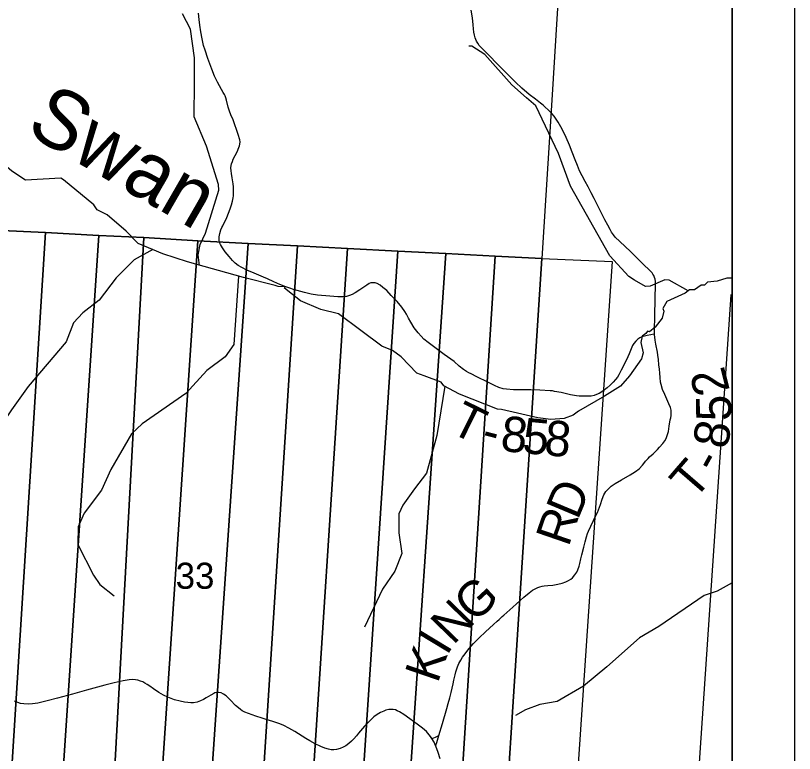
# Model space of a CAD drawing. Extents: x 0 to 34, y 0 to 22.
# Drawn here: x 29.485 to 30.737, y 16.511 to 17.697 of the extents above; entities that cross this region are included whole.
import ezdxf

# ---------------------------------------------------------------- set-up
doc = ezdxf.new("R2010")
doc.units = 0
for name, color, linetype in [('GM_X_County_Road', 7, 'Continuous'), ('GM_X_County_Text', 7, 'Continuous'), ('GM_X_Minor_River', 7, 'Continuous'), ('GM_X_Minor_River_Text', 7, 'Continuous'), ('GM_X_Section', 7, 'Continuous'), ('GM_X_Section_Text', 7, 'Continuous'), ('GM_X_State_Shield', 7, 'Continuous'), ('GM_X_Township_Road', 7, 'Continuous'), ('GM_X_Township_Road_Text', 7, 'Continuous'), ('SH_Cut_Line', 7, 'Continuous'), ('SH_Data', 7, 'Continuous')]:
    doc.layers.add(name, color=color, linetype=linetype)

msp = doc.modelspace()

# ---------------------------------------------------------------- linework, layer by layer
at = {"layer": 'GM_X_County_Road'}
for points in [[(30.1602, 16.5239), (30.1579, 16.5292), (30.1543, 16.5352), (30.1522, 16.5384), (30.15, 16.5413), (30.1456, 16.5464), (30.1396, 16.5517), (30.1309, 16.5583), (30.1192, 16.567), (30.1094, 16.5739), (30.1022, 16.5782), (30.0989, 16.5799), (30.0958, 16.5812), (30.092, 16.5819), (30.0886, 16.582), (30.085, 16.5819), (30.0806, 16.5808), (30.077, 16.5794), (30.072, 16.5771), (30.0667, 16.5739), (30.0613, 16.5699), (30.0545, 16.5636), (30.0508, 16.5598), (30.0463, 16.5551), (30.0366, 16.5439), (30.0331, 16.5396), (30.029, 16.5349), (30.0255, 16.5312), (30.021, 16.5271), (30.016, 16.5236), (30.0116, 16.5213), (30.0068, 16.5194), (30.001, 16.5178), (29.9968, 16.5173), (29.9927, 16.5173), (29.988, 16.518), (29.9825, 16.5198), (29.9761, 16.5224), (29.9667, 16.5266), (29.958, 16.5314), (29.9516, 16.5352), (29.9344, 16.5466), (29.9246, 16.5522), (29.9163, 16.5564), (29.9099, 16.5589), (29.9054, 16.5605), (29.8987, 16.5627), (29.888, 16.566), (29.8814, 16.5679), (29.8713, 16.5712), (29.8599, 16.5753), (29.8539, 16.5776), (29.8496, 16.58), (29.8466, 16.5819), (29.8434, 16.5845), (29.8388, 16.5885), (29.831, 16.5967), (29.8237, 16.6037), (29.8196, 16.6068), (29.8157, 16.6087), (29.8114, 16.6094), (29.8085, 16.6092), (29.8058, 16.6086), (29.8037, 16.6078), (29.7989, 16.6052), (29.7916, 16.6005), (29.7874, 16.598), (29.7823, 16.5956), (29.7772, 16.5938), (29.7714, 16.5926), (29.7669, 16.5927), (29.7621, 16.593), (29.757, 16.5936), (29.7497, 16.5952), (29.7407, 16.5977), (29.7302, 16.6016), (29.7232, 16.6048), (29.7158, 16.6091), (29.7071, 16.6149), (29.7012, 16.6192), (29.6967, 16.6221), (29.6932, 16.6243), (29.6896, 16.6262), (29.6863, 16.6276), (29.682, 16.6289), (29.678, 16.6297), (29.673, 16.63), (29.6676, 16.6296), (29.6584, 16.628), (29.644, 16.6248), (29.6287, 16.6211), (29.6167, 16.618), (29.5994, 16.6131), (29.5767, 16.6066), (29.5526, 16.6001), (29.5358, 16.5956), (29.5213, 16.5923), (29.5127, 16.5911), (29.5066, 16.5905), (29.4986, 16.591), (29.493, 16.5918), (29.4888, 16.5932), (29.4837, 16.5953)], [(30.168, 16.5024), (30.1644, 16.5129), (30.1623, 16.5188), (30.1602, 16.5239)]]:
    msp.add_lwpolyline(points, dxfattribs=at)
at = {"layer": 'GM_X_County_Text'}
msp.add_lwpolyline([(29.4304, 15.2876), (29.5713, 15.2568), (29.7749, 15.1808), (30.0202, 15.1042), (30.4162, 15.0021), (30.5527, 14.9001), (30.6372, 14.8869), (30.6372, 20.3098), (29.547, 20.3639), (28.6062, 20.4055)], dxfattribs=at)
at = {"layer": 'GM_X_Minor_River'}
for points in [[(29.781, 17.2952), (29.7786, 17.3125), (29.7818, 17.3288), (29.7906, 17.3471), (29.812, 17.4163), (29.8115, 17.4254), (29.7919, 17.4868), (29.7725, 17.5341), (29.773, 17.5887), (29.7731, 17.629), (29.7666, 17.6748), (29.7537, 17.6999)], [(29.501, 17.4324), (29.479, 17.4471), (29.4427, 17.4781), (29.4226, 17.4929), (29.395, 17.5267), (29.392, 17.527), (29.3602, 17.568), (29.3341, 17.5816), (29.3163, 17.5976), (29.3061, 17.6021), (29.3068, 17.6048), (29.2724, 17.621), (29.255, 17.6404), (29.2486, 17.6415), (29.2255, 17.6734), (29.2081, 17.6874), (29.1959, 17.6805), (29.2048, 17.6855)], [(30.5664, 17.2544), (30.536, 17.2716), (30.5289, 17.2722), (30.5051, 17.2623), (30.4976, 17.2618), (30.4801, 17.2719), (30.4712, 17.2779), (30.4405, 17.3111), (30.377, 17.4229), (30.3578, 17.4755), (30.3215, 17.5518), (30.3064, 17.5649), (30.2832, 17.5857), (30.2397, 17.6342), (30.2186, 17.6478), (30.2138, 17.6477)], [(29.5578, 17.4356), (29.501, 17.4324)], [(30.3817, 17.0546), (30.3669, 17.0496), (30.3454, 17.0481), (30.3246, 17.0507), (30.2664, 17.0639), (30.2599, 17.0646), (30.1987, 17.0888), (30.1737, 17.102), (30.1696, 17.1077), (30.1419, 17.1183), (30.1302, 17.1221), (30.1049, 17.1486), (30.0909, 17.1585), (30.0739, 17.1656), (30.0402, 17.191), (30.0046, 17.2176), (29.9759, 17.2247), (29.943, 17.2387), (29.9177, 17.2588), (29.9184, 17.2611), (29.9071, 17.2614), (29.9025, 17.2633), (29.8515, 17.2761), (29.7615, 17.301), (29.7222, 17.3142), (29.6825, 17.3308), (29.6632, 17.3506), (29.6325, 17.3767), (29.6166, 17.385), (29.611, 17.3926), (29.5621, 17.4332), (29.5578, 17.4356)], [(29.7058, 17.3211), (29.676, 17.3044), (29.6471, 17.2754), (29.6196, 17.2398), (29.5936, 17.2193), (29.5784, 17.2031), (29.5665, 17.1724), (29.5054, 17.101), (29.4785, 17.0632), (29.45, 17.0212), (29.4255, 16.9719), (29.4145, 16.9339), (29.4114, 16.9059), (29.4182, 16.7963)], [(29.8434, 17.2784), (29.8359, 17.1683), (29.822, 17.1483), (29.7926, 17.1264), (29.7587, 17.0899), (29.6887, 17.0409), (29.6716, 17.0247), (29.6385, 16.9677), (29.6235, 16.9344), (29.5956, 16.8973), (29.5858, 16.8752), (29.5853, 16.8468), (29.6107, 16.7977), (29.6208, 16.783), (29.6437, 16.7648)], [(30.6372, 17.2747), (30.6283, 17.2748), (30.6132, 17.2703), (30.5977, 17.2683), (30.5928, 17.2637), (30.5875, 17.2637), (30.5766, 17.2561), (30.5686, 17.2561), (30.5618, 17.2511), (30.532, 17.2374), (30.5259, 17.226), (30.5271, 17.2218), (30.5248, 17.2108), (30.5135, 17.1963), (30.504, 17.1887), (30.501, 17.1898), (30.4984, 17.186), (30.4927, 17.1818), (30.4901, 17.1715), (30.4939, 17.1552), (30.4916, 17.1453), (30.472, 17.1183), (30.4576, 17.1012), (30.4319, 17.0855), (30.39, 17.0615), (30.3817, 17.0546)], [(30.175, 17.1014), (30.1622, 17.0223), (30.1456, 16.9617), (30.1263, 16.9365), (30.1078, 16.9105), (30.1013, 16.8963), (30.1011, 16.8656), (30.1061, 16.8324), (30.0951, 16.8043), (30.0749, 16.7753), (30.0459, 16.7143)], [(30.6372, 16.7857), (30.6131, 16.7721), (30.5921, 16.7652), (30.5195, 16.7151), (30.4884, 16.6971), (30.4355, 16.6506), (30.3983, 16.6195), (30.3556, 16.5947), (30.3279, 16.5899), (30.3049, 16.5815), (30.2891, 16.5721)]]:
    msp.add_lwpolyline(points, dxfattribs=at)
at = {"layer": 'GM_X_Section'}
for points in [[(30.3951, 18.3204), (30.3786, 18.0661), (30.3627, 17.8138), (30.3475, 17.5607), (30.331, 17.3066), (30.2563, 17.3105), (30.177, 17.3146), (30.0998, 17.3186), (30.0187, 17.3227), (29.9382, 17.3269), (29.8591, 17.3308), (29.7781, 17.3351), (29.6912, 17.3401), (29.6192, 17.3436), (29.5335, 17.3481), (29.4508, 17.3523), (29.3695, 17.3565), (29.2849, 17.3606), (29.3481, 18.3713)], [(29.5335, 17.3481), (29.4676, 16.3015), (29.4674, 16.2986), (29.3847, 16.3023), (29.4508, 17.3523)], [(29.6192, 17.3436), (29.5493, 16.2992), (29.5491, 16.295), (29.4674, 16.2986), (29.4676, 16.3015), (29.5335, 17.3481)], [(29.6912, 17.3401), (29.634, 16.2945), (29.6338, 16.2912), (29.5491, 16.295), (29.5493, 16.2992), (29.6192, 17.3436)], [(29.7781, 17.3351), (29.7082, 16.2879), (29.6338, 16.2912), (29.634, 16.2945), (29.6912, 17.3401)], [(29.8591, 17.3308), (29.7875, 16.2844), (29.7082, 16.2879), (29.7781, 17.3351)], [(29.9382, 17.3269), (29.8707, 16.2807), (29.8681, 16.2808), (29.7875, 16.2844), (29.8591, 17.3308)], [(30.0187, 17.3227), (29.9505, 16.2771), (29.8707, 16.2807), (29.9382, 17.3269)], [(30.0998, 17.3186), (30.0307, 16.2736), (29.9505, 16.2771), (30.0187, 17.3227)], [(30.177, 17.3146), (30.1058, 16.2702), (30.0307, 16.2736), (30.0998, 17.3186)], [(30.2563, 17.3105), (30.1897, 16.2665), (30.1058, 16.2702), (30.177, 17.3146)], [(30.331, 17.3066), (30.2635, 16.2632), (30.1897, 16.2665), (30.2563, 17.3105)], [(30.4442, 17.3015), (30.3733, 16.257), (30.2635, 16.2632), (30.331, 17.3066)]]:
    msp.add_lwpolyline(points, close=True, dxfattribs=at)
at = {"layer": 'GM_X_State_Shield'}
msp.add_lwpolyline([(30.6372, 16.2007), (30.6372, 17.2479), (30.635, 17.248), (30.5641, 16.2036)], close=True, dxfattribs=at)
at = {"layer": 'GM_X_Township_Road'}
for points in [[(30.1602, 16.5239), (30.1612, 16.5254), (30.1619, 16.5271), (30.1625, 16.5289), (30.1645, 16.5365), (30.1655, 16.5401), (30.1716, 16.5595), (30.1785, 16.5833), (30.1808, 16.5913), (30.1832, 16.6008), (30.1853, 16.6092), (30.1884, 16.6233), (30.1896, 16.629), (30.1917, 16.6377), (30.1932, 16.6427), (30.1957, 16.6503), (30.198, 16.6557), (30.2009, 16.661), (30.2039, 16.6661), (30.2079, 16.6715), (30.2139, 16.6794), (30.2214, 16.6878), (30.2303, 16.6971), (30.2404, 16.7069), (30.2533, 16.7184), (30.2592, 16.7238), (30.2625, 16.7267), (30.2675, 16.7312), (30.2703, 16.7337), (30.2845, 16.7466), (30.3021, 16.7624), (30.3107, 16.7695), (30.3163, 16.7734), (30.3217, 16.7765), (30.3247, 16.778), (30.328, 16.7791), (30.3315, 16.7801), (30.3352, 16.7808), (30.3406, 16.7814), (30.3489, 16.7819), (30.3567, 16.7834), (30.3638, 16.7851), (30.3699, 16.7871), (30.3743, 16.7894), (30.3776, 16.7915), (30.3803, 16.7937), (30.3842, 16.7982), (30.3873, 16.8028), (30.3889, 16.8061), (30.391, 16.8122), (30.3923, 16.8166), (30.394, 16.8241), (30.3955, 16.8304), (30.3985, 16.843), (30.4006, 16.8511), (30.4029, 16.8596), (30.4046, 16.8647), (30.4061, 16.8684), (30.4097, 16.8765), (30.4187, 16.8947), (30.4204, 16.8987), (30.4221, 16.9027), (30.4253, 16.9113), (30.4283, 16.92), (30.4311, 16.9268), (30.4327, 16.9296), (30.4343, 16.932), (30.4382, 16.9367), (30.4428, 16.9407), (30.4489, 16.9449), (30.4594, 16.9511), (30.4733, 16.9589), (30.482, 16.9644), (30.4874, 16.9685), (30.4929, 16.9743), (30.495, 16.977), (30.498, 16.981), (30.502, 16.9854), (30.5045, 16.9881), (30.51, 16.9928), (30.517, 16.9998), (30.5205, 17.0032), (30.5258, 17.0093), (30.529, 17.0138), (30.531, 17.0176), (30.5329, 17.0222), (30.5346, 17.0287), (30.536, 17.0372), (30.5376, 17.0473), (30.5383, 17.0506), (30.539, 17.0543), (30.5393, 17.058), (30.5389, 17.0629), (30.5379, 17.0671), (30.5355, 17.0729), (30.5287, 17.0882), (30.5254, 17.0963), (30.5231, 17.104), (30.5221, 17.1079), (30.5213, 17.1151), (30.5206, 17.1223), (30.5203, 17.1287), (30.5195, 17.1359), (30.5185, 17.1441), (30.5176, 17.151), (30.5169, 17.1558), (30.5146, 17.1689), (30.5135, 17.1755), (30.5129, 17.1799), (30.5124, 17.1837), (30.5123, 17.1852), (30.5121, 17.1872), (30.5121, 17.1911), (30.5126, 17.2146), (30.5135, 17.2416), (30.5141, 17.2646), (30.5138, 17.2698), (30.5133, 17.2731), (30.5125, 17.2762), (30.5112, 17.2791), (30.5098, 17.2813), (30.5084, 17.2833), (30.506, 17.2862), (30.5021, 17.29), (30.497, 17.2948), (30.49, 17.3017), (30.4845, 17.3073), (30.4793, 17.3124), (30.4742, 17.3172), (30.4648, 17.3263), (30.4493, 17.341), (30.4462, 17.3446), (30.4433, 17.3487), (30.4411, 17.3529), (30.4372, 17.3602), (30.4327, 17.3686), (30.4223, 17.3889), (30.4152, 17.4027), (30.4106, 17.412), (30.4055, 17.4217), (30.401, 17.4301), (30.3961, 17.4395), (30.3919, 17.4475), (30.3883, 17.456), (30.3848, 17.465), (30.3801, 17.4774), (30.3756, 17.4884), (30.3701, 17.5012), (30.3653, 17.5112), (30.3616, 17.518), (30.3574, 17.5255), (30.354, 17.5305), (30.3509, 17.5351), (30.347, 17.5397), (30.3417, 17.545), (30.3359, 17.5504), (30.3334, 17.5528), (30.329, 17.5563), (30.3208, 17.5624), (30.3106, 17.5703), (30.2991, 17.5801), (30.2886, 17.5899), (30.2775, 17.601), (30.2663, 17.6126), (30.2573, 17.6215), (30.2488, 17.6305), (30.2448, 17.6345), (30.2413, 17.6379), (30.2386, 17.6405), (30.2346, 17.6444), (30.2306, 17.6489), (30.2281, 17.6525), (30.2263, 17.6557), (30.2242, 17.6609), (30.2229, 17.6653), (30.2219, 17.6702), (30.2212, 17.6755), (30.2208, 17.6819), (30.2197, 17.6935), (30.2178, 17.7056)], [(30.5123, 17.1852), (30.511, 17.1849), (30.5064, 17.184), (30.5007, 17.1828), (30.496, 17.1817), (30.492, 17.1805), (30.4886, 17.1789), (30.4854, 17.1768), (30.4821, 17.1739), (30.4789, 17.17), (30.477, 17.1668), (30.4757, 17.164), (30.4736, 17.1589), (30.4714, 17.1532), (30.4694, 17.1486), (30.4666, 17.1427), (30.4587, 17.1272), (30.455, 17.1199), (30.4526, 17.1158), (30.4495, 17.1119), (30.4461, 17.1079), (30.441, 17.1032), (30.436, 17.0988), (30.429, 17.0935), (30.4232, 17.0898), (30.4189, 17.0878), (30.4153, 17.0866), (30.4105, 17.0856), (30.4032, 17.0851), (30.3976, 17.0851), (30.3914, 17.0855), (30.387, 17.0859), (30.3775, 17.0875), (30.3621, 17.091), (30.3514, 17.0929), (30.3483, 17.0937), (30.3444, 17.0942), (30.328, 17.0951), (30.3134, 17.0957), (30.2968, 17.0956), (30.2854, 17.0955), (30.2745, 17.0964), (30.2689, 17.0974), (30.2618, 17.0993), (30.255, 17.1026), (30.2443, 17.1079), (30.2267, 17.1166), (30.2178, 17.121), (30.2141, 17.1228), (30.2101, 17.1252), (30.2051, 17.1284), (30.1982, 17.1336), (30.19, 17.1408), (30.1743, 17.1524), (30.1573, 17.165), (30.1486, 17.1715), (30.1415, 17.1772), (30.137, 17.1818), (30.1323, 17.1872), (30.1261, 17.1954), (30.1204, 17.2043), (30.117, 17.2106), (30.1137, 17.2173), (30.1111, 17.2215), (30.1059, 17.2286), (30.0984, 17.2373), (30.0891, 17.2473), (30.0818, 17.255), (30.0758, 17.2602), (30.0713, 17.2639), (30.0667, 17.2665), (30.0633, 17.2674), (30.0594, 17.2677), (30.0565, 17.2673), (30.0537, 17.2663), (30.0498, 17.2637), (30.0388, 17.2563), (30.0313, 17.2513), (30.0263, 17.2489), (30.0218, 17.2469), (30.0173, 17.2457), (30.0114, 17.2451), (30.0031, 17.2452), (29.9903, 17.246), (29.9706, 17.2477), (29.9606, 17.2495), (29.9497, 17.2519), (29.9318, 17.2569), (29.9259, 17.2588), (29.9196, 17.261), (29.9102, 17.2647), (29.9002, 17.2691), (29.8901, 17.2737), (29.8839, 17.2765), (29.8687, 17.2828), (29.8572, 17.2879), (29.8488, 17.2923), (29.8432, 17.2955), (29.8384, 17.2992), (29.8338, 17.3036), (29.8285, 17.3098), (29.8222, 17.3173), (29.8179, 17.3236), (29.8147, 17.329), (29.8133, 17.3325), (29.8127, 17.3364), (29.8126, 17.3416), (29.8136, 17.3467), (29.8153, 17.3525), (29.8169, 17.3561), (29.8185, 17.3593), (29.8251, 17.3724), (29.8302, 17.3861), (29.8323, 17.3928), (29.8337, 17.3989), (29.8349, 17.404), (29.8353, 17.407), (29.8356, 17.4137), (29.8356, 17.4218), (29.835, 17.4264), (29.8333, 17.4361), (29.8322, 17.4432), (29.8318, 17.4473), (29.8315, 17.4525), (29.832, 17.4559), (29.8325, 17.4586), (29.8337, 17.4622), (29.8352, 17.4661), (29.8382, 17.472), (29.8412, 17.4782), (29.8443, 17.4851), (29.845, 17.4875), (29.8458, 17.4904), (29.8461, 17.4941), (29.8455, 17.4973), (29.8431, 17.5059), (29.841, 17.5124), (29.8374, 17.5228), (29.8349, 17.5293), (29.8314, 17.5375), (29.8291, 17.5431), (29.8278, 17.5466), (29.8269, 17.5495), (29.8244, 17.561), (29.8233, 17.5646), (29.822, 17.568), (29.821, 17.5703), (29.8189, 17.5735), (29.8162, 17.5781), (29.8096, 17.5901), (29.8052, 17.5993), (29.8006, 17.6109), (29.7942, 17.6277), (29.7898, 17.6411), (29.7876, 17.6488), (29.7861, 17.6543), (29.785, 17.6595), (29.783, 17.6705), (29.7816, 17.6815), (29.7803, 17.6907), (29.7794, 17.7006)], [(30.1543, 16.5352), (30.1574, 16.5365), (30.1604, 16.5377), (30.1624, 16.5385), (30.1655, 16.5401)]]:
    msp.add_lwpolyline(points, dxfattribs=at)
at = {"layer": 'SH_Cut_Line'}
msp.add_lwpolyline([(29.4304, 15.2876), (29.5713, 15.2568), (29.7749, 15.1808), (30.0202, 15.1042), (30.4162, 15.0021), (30.5527, 14.9001), (30.6372, 14.8869), (30.6372, 20.9), (23.8372, 20.9)], dxfattribs=at)
at = {"layer": 'SH_Data'}
for points in [[(23.7372, 21), (30.7372, 21), (30.7372, 14), (23.7372, 14)], [(23.8372, 20.9), (30.6372, 20.9), (30.6372, 14.1), (23.8372, 14.1)]]:
    msp.add_lwpolyline(points, close=True, dxfattribs=at)

# ---------------------------------------------------------------- texts
at = {"layer": 'GM_X_Minor_River_Text'}
msp.add_text('Swan', height=0.0947, rotation=329.9982, dxfattribs=at).set_placement((29.4991, 17.5097))
at = {"layer": 'GM_X_Section_Text'}
msp.add_text('33', height=0.04186, rotation=0, dxfattribs=at).set_placement((29.7426, 16.7759))
at = {"layer": 'GM_X_Township_Road_Text'}
for s, rotation, p in [('2', 104.1915, (30.6337, 17.0946)), ('T', 333.732, (30.1813, 17.0284)), ('5', 91.23, (30.6363, 17.0458)), ('8', 354.3683, (30.2634, 16.9977)), ('5', 354.5678, (30.2984, 16.9943)), ('8', 354.7543, (30.3335, 16.9909)), ('8', 79.4972, (30.6289, 16.9987)), ('-', 345.7027, (30.2316, 17.0051)), ('-', 61.175, (30.611, 16.9597)), ('T', 49.1872, (30.5758, 16.9169)), ('D', 67.2914, (30.3888, 16.8851)), ('R', 70.9763, (30.3739, 16.8418)), ('G', 42.6863, (30.2227, 16.7197)), ('N', 46.0162, (30.1886, 16.6843)), ('I', 58.8481, (30.1786, 16.667)), ('K', 70.9988, (30.1637, 16.6226))]:
    msp.add_text(s, height=0.0568, rotation=rotation, dxfattribs=at).set_placement(p)

doc.saveas('drawing.dxf')
